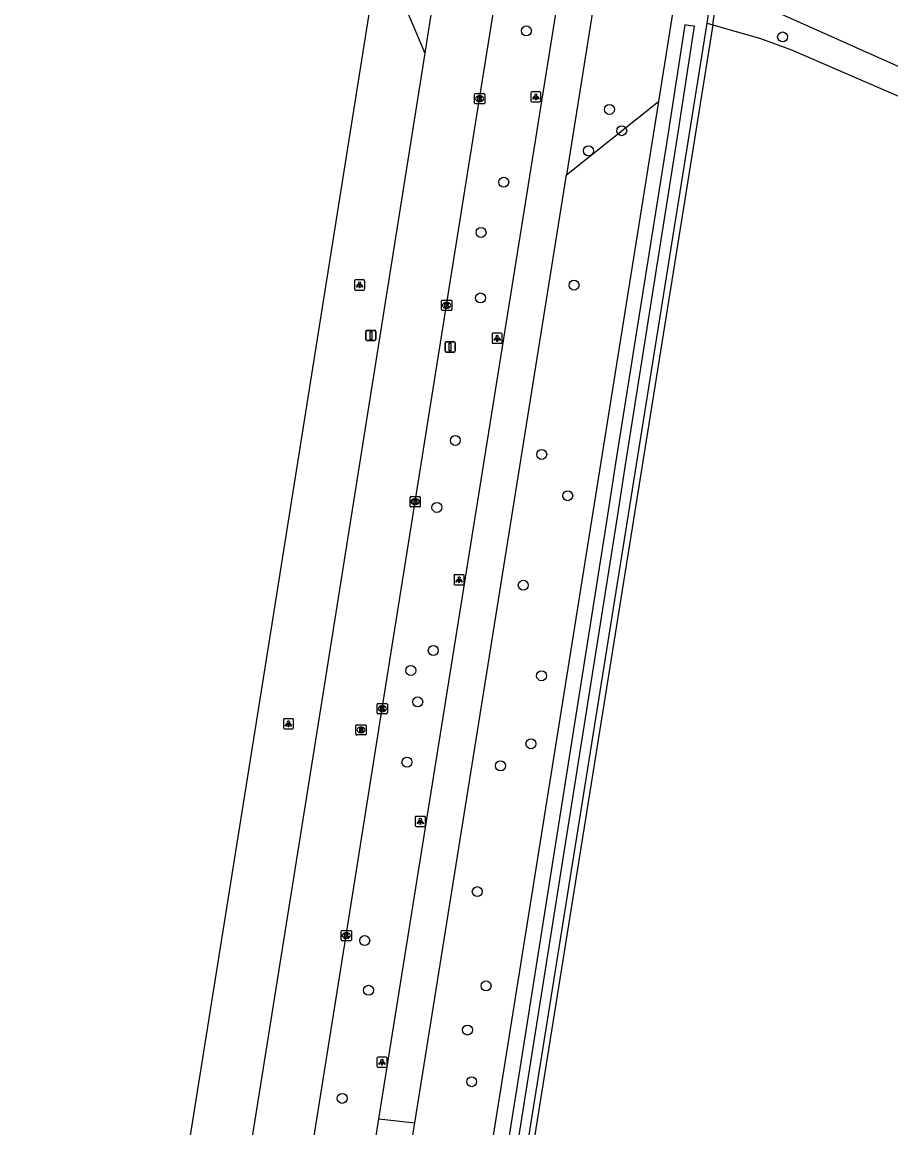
# Model space of a CAD drawing. Extents: x 160203 to 161526, y 379529 to 381797.
# Drawn here: x 160267 to 160352.2, y 380137.4 to 380245.7 of the extents above; entities that cross this region are included whole.
import ezdxf

# ---------------------------------------------------------------- set-up
doc = ezdxf.new("R2010")
doc.units = 0
for name, color, linetype in [('IMGEO_Berm_groen', 7, 'Continuous'), ('IMGEO_Boom', 7, 'Continuous'), ('IMGEO_Fietspad_gesloten', 7, 'Continuous'), ('IMGEO_Grasland_agrarisch', 7, 'Continuous'), ('IMGEO_Groenvoorziening', 7, 'Continuous'), ('IMGEO_Hek', 7, 'Continuous'), ('IMGEO_Kolk', 7, 'Continuous'), ('IMGEO_Lichtpunt', 7, 'Continuous'), ('IMGEO_Loofbos', 7, 'Continuous'), ('IMGEO_Rijbaan_lokaal_open', 7, 'Continuous'), ('IMGEO_Rijbaan_regionaal_gesloten', 7, 'Continuous'), ('IMGEO_Rioolput', 7, 'Continuous'), ('IMGEO_Verkeersbordpaal', 7, 'Continuous'), ('IMGEO_Waterloop', 7, 'Continuous')]:
    doc.layers.add(name, color=color, linetype=linetype)

msp = doc.modelspace()

# ---------------------------------------------------------------- linework, layer by layer
at = {"layer": 'IMGEO_Berm_groen'}
msp.add_lwpolyline([(160302.08, 380253.08), (160306.49, 380242.67)], dxfattribs=at)
at = {"layer": 'IMGEO_Boom'}
for centre in [(160316.44, 380244.85), (160341.55, 380244.26), (160324.58, 380237.16), (160325.78, 380235.08), (160322.52, 380233.11), (160314.22, 380230.03), (160312, 380225.12), (160321.11, 380219.96), (160311.95, 380218.7), (160309.48, 380204.75), (160317.94, 380203.38), (160320.49, 380199.34), (160307.67, 380198.19), (160316.14, 380190.57), (160307.32, 380184.18), (160305.11, 380182.23), (160317.93, 380181.71), (160305.79, 380179.15), (160316.89, 380175.05), (160304.74, 380173.25), (160313.9, 380172.89), (160311.63, 380160.57), (160300.6, 380155.78), (160312.49, 380151.34), (160300.97, 380150.91), (160310.67, 380147.02), (160311.08, 380141.96), (160298.4, 380140.33)]:
    msp.add_circle(centre, 0.489, dxfattribs=at)
at = {"layer": 'IMGEO_Fietspad_gesloten'}
for points in [[(160302, 380138.34), (160319.88, 380250), (160320.36, 380253.01), (160324.1, 380276.56)], [(160323.8, 380252.21), (160323.44, 380250), (160320.36, 380230.75)], [(160305.52, 380137.94), (160320.36, 380230.75)], [(160283.54, 380000), (160288.25, 380029.61), (160296.05, 380078.64), (160304.95, 380134.52), (160305.52, 380137.94)], [(160284.77, 380030.19), (160292.61, 380079.46), (160295.04, 380095.12), (160301.46, 380134.98), (160302, 380138.34)], [(160302, 380138.34), (160305.52, 380137.94)]]:
    msp.add_lwpolyline(points, dxfattribs=at)
at = {"layer": 'IMGEO_Grasland_agrarisch'}
msp.add_lwpolyline([(160334.72, 380245.43), (160311.69, 380101.98), (160310.75, 380095.43)], dxfattribs=at)
at = {"layer": 'IMGEO_Groenvoorziening'}
for points in [[(160334.16, 380245.6), (160334.33, 380246.69), (160330.9, 380247.36), (160329.39, 380237.95)], [(160302.53, 380043.92), (160302.69, 380044.36), (160304.38, 380056.89), (160310.9, 380100.47), (160334.16, 380245.6)], [(160334.16, 380245.6), (160334.72, 380245.43)]]:
    msp.add_lwpolyline(points, dxfattribs=at)
at = {"layer": 'IMGEO_Hek'}
msp.add_lwpolyline([(160334.72, 380245.43), (160339.37, 380244.11), (160342.41, 380243.01), (160362.65, 380234.25), (160383.2, 380220.88), (160387.3, 380217.77), (160390.71, 380214.53), (160414.16, 380191.71), (160457.16, 380151.09)], dxfattribs=at)
at = {"layer": 'IMGEO_Kolk'}
for p, q in [((160311.36, 380237.78), (160311.36, 380238.64)), ((160311.44, 380238.71), (160312.29, 380238.71)), ((160311.85, 380238.49), (160311.87, 380238.49)), ((160312.36, 380238.64), (160312.36, 380237.78)), ((160312.29, 380237.71), (160311.44, 380237.71)), ((160311.87, 380237.93), (160311.85, 380237.93)), ((160308.13, 380217.56), (160308.13, 380218.41)), ((160308.2, 380218.48), (160309.05, 380218.48)), ((160308.61, 380218.26), (160308.64, 380218.26)), ((160309.13, 380218.41), (160309.13, 380217.56)), ((160309.05, 380217.48), (160308.2, 380217.48)), ((160308.64, 380217.7), (160308.61, 380217.7)), ((160305.04, 380198.32), (160305.04, 380199.17)), ((160305.12, 380199.25), (160305.97, 380199.25)), ((160305.53, 380199.03), (160305.55, 380199.03)), ((160305.55, 380198.47), (160305.53, 380198.47)), ((160306.04, 380199.17), (160306.04, 380198.32)), ((160305.97, 380198.25), (160305.12, 380198.25)), ((160301.82, 380178.07), (160301.82, 380178.92)), ((160301.89, 380178.99), (160302.75, 380178.99)), ((160302.82, 380178.92), (160302.82, 380178.07)), ((160302.75, 380177.99), (160301.89, 380177.99)), ((160302.33, 380178.21), (160302.3, 380178.21)), ((160302.31, 380178.77), (160302.33, 380178.77)), ((160298.29, 380155.84), (160298.29, 380156.69)), ((160298.37, 380156.77), (160299.22, 380156.77)), ((160298.78, 380156.55), (160298.81, 380156.55)), ((160299.3, 380156.69), (160299.3, 380155.84)), ((160299.22, 380155.77), (160298.37, 380155.77)), ((160298.8, 380155.99), (160298.78, 380155.99))]:
    msp.add_line(p, q, dxfattribs=at)
for points in [[(160311.36, 380237.78), (160311.36, 380238.64)], [(160311.44, 380238.71), (160312.29, 380238.71)], [(160311.68, 380238.41), (160311.81, 380238.41), (160311.81, 380238.26), (160311.93, 380238.41), (160312.1, 380238.41), (160311.95, 380238.26), (160312.11, 380238.01), (160311.95, 380238.01), (160311.87, 380238.18), (160311.81, 380238.11), (160311.81, 380238.01), (160311.68, 380238.01), (160311.68, 380238.41)], [(160312.36, 380238.64), (160312.36, 380237.78)], [(160312.29, 380237.71), (160311.44, 380237.71)], [(160308.13, 380217.56), (160308.13, 380218.41)], [(160308.2, 380218.48), (160309.05, 380218.48)], [(160308.45, 380218.18), (160308.57, 380218.18), (160308.57, 380218.03), (160308.7, 380218.18), (160308.86, 380218.18), (160308.72, 380218.03), (160308.87, 380217.78), (160308.72, 380217.78), (160308.63, 380217.95), (160308.57, 380217.88), (160308.57, 380217.78), (160308.45, 380217.78), (160308.45, 380218.18)], [(160309.13, 380218.41), (160309.13, 380217.56)], [(160309.05, 380217.48), (160308.2, 380217.48)], [(160305.04, 380198.32), (160305.04, 380199.17)], [(160305.12, 380199.25), (160305.97, 380199.25)], [(160305.36, 380198.95), (160305.49, 380198.95), (160305.49, 380198.8), (160305.61, 380198.95), (160305.78, 380198.95), (160305.63, 380198.8), (160305.79, 380198.55), (160305.63, 380198.55), (160305.55, 380198.71), (160305.49, 380198.64), (160305.49, 380198.55), (160305.36, 380198.55), (160305.36, 380198.95)], [(160306.04, 380199.17), (160306.04, 380198.32)], [(160305.97, 380198.25), (160305.12, 380198.25)], [(160301.82, 380178.07), (160301.82, 380178.92)], [(160301.89, 380178.99), (160302.75, 380178.99)], [(160302.82, 380178.92), (160302.82, 380178.07)], [(160302.75, 380177.99), (160301.89, 380177.99)], [(160302.14, 380178.69), (160302.26, 380178.69), (160302.26, 380178.54), (160302.39, 380178.69), (160302.56, 380178.69), (160302.41, 380178.54), (160302.56, 380178.29), (160302.41, 380178.29), (160302.33, 380178.46), (160302.26, 380178.39), (160302.26, 380178.29), (160302.14, 380178.29), (160302.14, 380178.69)], [(160298.29, 380155.84), (160298.29, 380156.69)], [(160298.37, 380156.77), (160299.22, 380156.77)], [(160298.61, 380156.47), (160298.74, 380156.47), (160298.74, 380156.31), (160298.87, 380156.47), (160299.03, 380156.47), (160298.89, 380156.32), (160299.04, 380156.07), (160298.89, 380156.07), (160298.8, 380156.23), (160298.74, 380156.16), (160298.74, 380156.07), (160298.61, 380156.07), (160298.61, 380156.47)], [(160299.3, 380156.69), (160299.3, 380155.84)], [(160299.22, 380155.77), (160298.37, 380155.77)]]:
    msp.add_lwpolyline(points, dxfattribs=at)
for centre, start, end in [((160311.44, 380238.64), 91.552, 178.448), ((160311.44, 380238.64), 91.552, 178.448), ((160312.29, 380238.64), 1.552, 88.448), ((160312.29, 380238.64), 1.552, 88.448), ((160311.44, 380237.79), 181.552, 268.448), ((160311.44, 380237.79), 181.552, 268.448), ((160312.29, 380237.79), 271.552, 358.448), ((160312.29, 380237.79), 271.552, 358.448), ((160308.2, 380218.41), 91.552, 178.448), ((160308.2, 380218.41), 91.552, 178.448), ((160309.05, 380218.41), 1.552, 88.448), ((160309.05, 380218.41), 1.552, 88.448), ((160308.2, 380217.56), 181.552, 268.448), ((160308.2, 380217.56), 181.552, 268.448), ((160309.05, 380217.56), 271.552, 358.448), ((160309.05, 380217.56), 271.552, 358.448), ((160305.12, 380199.17), 91.552, 178.448), ((160305.12, 380199.17), 91.552, 178.448), ((160305.12, 380198.32), 181.552, 268.448), ((160305.12, 380198.32), 181.552, 268.448), ((160305.97, 380199.17), 1.552, 88.448), ((160305.97, 380199.17), 1.552, 88.448), ((160305.97, 380198.32), 271.552, 358.448), ((160305.97, 380198.32), 271.552, 358.448), ((160301.89, 380178.92), 91.552, 178.448), ((160301.89, 380178.92), 91.552, 178.448), ((160302.74, 380178.92), 1.552, 88.448), ((160302.74, 380178.92), 1.552, 88.448), ((160301.89, 380178.07), 181.552, 268.448), ((160301.89, 380178.07), 181.552, 268.448), ((160302.74, 380178.07), 271.552, 358.448), ((160302.74, 380178.07), 271.552, 358.448), ((160298.37, 380156.69), 91.552, 178.448), ((160298.37, 380156.69), 91.552, 178.448), ((160299.22, 380156.69), 1.552, 88.448), ((160299.22, 380156.69), 1.552, 88.448), ((160298.37, 380155.84), 181.552, 268.448), ((160298.37, 380155.84), 181.552, 268.448), ((160299.22, 380155.84), 271.552, 358.448), ((160299.22, 380155.84), 271.552, 358.448)]:
    msp.add_arc(centre, 0.0765, start, end, dxfattribs=at)
for centre, major_axis, ratio, start_param, end_param in [((160311.85, 380238.21), (-0.387, 0.002), 0.722429, 4.712389, 7.853982), ((160311.87, 380238.21), (-0.39, 0.002), 0.717154, 1.570796, 4.712389), ((160308.61, 380217.98), (-0.387, 0.002), 0.722429, 4.712389, 7.853982), ((160308.64, 380217.98), (-0.39, 0.002), 0.717154, 1.570796, 4.712389), ((160305.53, 380198.75), (-0.387, 0.002), 0.722429, 4.712389, 7.853982), ((160305.55, 380198.75), (-0.39, 0.002), 0.717154, 1.570796, 4.712389), ((160302.31, 380178.49), (-0.387, 0.002), 0.722429, 4.712389, 7.853982), ((160302.33, 380178.49), (-0.39, 0.002), 0.717154, 1.570796, 4.712389), ((160298.78, 380156.27), (-0.387, 0.002), 0.722429, 4.712389, 7.853982), ((160298.81, 380156.27), (-0.39, 0.002), 0.717154, 1.570796, 4.712389)]:
    msp.add_ellipse(centre, major_axis=major_axis, ratio=ratio, start_param=start_param, end_param=end_param, dxfattribs=at)
at = {"layer": 'IMGEO_Lichtpunt'}
for p, q in [((160316.87, 380238.8), (160316.87, 380237.99)), ((160316.87, 380238.8), (160316.87, 380237.99)), ((160317.77, 380238.89), (160316.97, 380238.89)), ((160317.77, 380238.89), (160316.97, 380238.89)), ((160317.87, 380237.99), (160317.87, 380238.8)), ((160317.87, 380237.99), (160317.87, 380238.8)), ((160316.97, 380237.9), (160317.77, 380237.9)), ((160316.97, 380237.9), (160317.77, 380237.9)), ((160299.6, 380220.38), (160299.6, 380219.58)), ((160299.6, 380220.38), (160299.6, 380219.58)), ((160300.5, 380220.48), (160299.69, 380220.48)), ((160300.5, 380220.48), (160299.69, 380220.48)), ((160300.6, 380219.58), (160300.6, 380220.38)), ((160300.6, 380219.58), (160300.6, 380220.38)), ((160299.69, 380219.48), (160300.5, 380219.48)), ((160299.69, 380219.48), (160300.5, 380219.48)), ((160313.08, 380215.16), (160313.08, 380214.35)), ((160313.08, 380215.16), (160313.08, 380214.35)), ((160313.98, 380215.25), (160313.17, 380215.25)), ((160313.98, 380215.25), (160313.17, 380215.25)), ((160314.08, 380214.35), (160314.08, 380215.16)), ((160314.08, 380214.35), (160314.08, 380215.16)), ((160313.17, 380214.26), (160313.98, 380214.26)), ((160313.17, 380214.26), (160313.98, 380214.26)), ((160309.35, 380191.51), (160309.35, 380190.7)), ((160309.35, 380191.51), (160309.35, 380190.7)), ((160310.25, 380191.6), (160309.44, 380191.6)), ((160310.25, 380191.6), (160309.44, 380191.6)), ((160310.35, 380190.7), (160310.35, 380191.51)), ((160310.35, 380190.7), (160310.35, 380191.51)), ((160309.44, 380190.61), (160310.25, 380190.61)), ((160309.44, 380190.61), (160310.25, 380190.61)), ((160292.63, 380177.41), (160292.63, 380176.6)), ((160292.63, 380177.41), (160292.63, 380176.6)), ((160293.53, 380177.5), (160292.73, 380177.5)), ((160293.53, 380177.5), (160292.73, 380177.5)), ((160293.63, 380176.6), (160293.63, 380177.41)), ((160293.63, 380176.6), (160293.63, 380177.41)), ((160292.73, 380176.51), (160293.53, 380176.51)), ((160292.73, 380176.51), (160293.53, 380176.51)), ((160305.55, 380167.85), (160305.55, 380167.04)), ((160305.55, 380167.85), (160305.55, 380167.04)), ((160306.45, 380167.94), (160305.65, 380167.94)), ((160306.45, 380167.94), (160305.65, 380167.94)), ((160305.65, 380166.95), (160306.45, 380166.95)), ((160305.65, 380166.95), (160306.45, 380166.95)), ((160306.55, 380167.04), (160306.55, 380167.85)), ((160306.55, 380167.04), (160306.55, 380167.85)), ((160301.79, 380144.27), (160301.79, 380143.47)), ((160301.79, 380144.27), (160301.79, 380143.47)), ((160302.69, 380144.37), (160301.89, 380144.37)), ((160302.69, 380144.37), (160301.89, 380144.37)), ((160302.79, 380143.47), (160302.79, 380144.27)), ((160302.79, 380143.47), (160302.79, 380144.27)), ((160301.89, 380143.37), (160302.69, 380143.37)), ((160301.89, 380143.37), (160302.69, 380143.37))]:
    msp.add_line(p, q, dxfattribs=at)
for points in [[(160317.25, 380238.46), (160317.28, 380238.43), (160317.1, 380238.17), (160317.06, 380238.2), (160317.25, 380238.46)], [(160317.35, 380238.41), (160317.39, 380238.41), (160317.39, 380238.09), (160317.35, 380238.09), (160317.35, 380238.41)], [(160317.46, 380238.43), (160317.5, 380238.46), (160317.68, 380238.2), (160317.64, 380238.17), (160317.46, 380238.43)], [(160299.97, 380220.05), (160300.01, 380220.02), (160299.83, 380219.76), (160299.79, 380219.79), (160299.97, 380220.05)], [(160300.08, 380220), (160300.12, 380220), (160300.12, 380219.68), (160300.08, 380219.68), (160300.08, 380220)], [(160300.19, 380220.02), (160300.22, 380220.05), (160300.41, 380219.78), (160300.37, 380219.76), (160300.19, 380220.02)], [(160313.45, 380214.82), (160313.49, 380214.79), (160313.3, 380214.53), (160313.27, 380214.56), (160313.45, 380214.82)], [(160313.55, 380214.77), (160313.6, 380214.77), (160313.6, 380214.45), (160313.55, 380214.45), (160313.55, 380214.77)], [(160313.66, 380214.79), (160313.7, 380214.82), (160313.89, 380214.56), (160313.85, 380214.53), (160313.66, 380214.79)], [(160309.72, 380191.17), (160309.76, 380191.14), (160309.57, 380190.88), (160309.54, 380190.91), (160309.72, 380191.17)], [(160309.82, 380191.12), (160309.87, 380191.12), (160309.87, 380190.8), (160309.82, 380190.8), (160309.82, 380191.12)], [(160309.93, 380191.14), (160309.97, 380191.17), (160310.16, 380190.91), (160310.12, 380190.88), (160309.93, 380191.14)], [(160293.01, 380177.07), (160293.05, 380177.05), (160292.86, 380176.78), (160292.82, 380176.81), (160293.01, 380177.07)], [(160293.11, 380177.03), (160293.16, 380177.03), (160293.16, 380176.7), (160293.11, 380176.7), (160293.11, 380177.03)], [(160293.22, 380177.05), (160293.26, 380177.07), (160293.44, 380176.81), (160293.41, 380176.78), (160293.22, 380177.05)], [(160305.93, 380167.51), (160305.97, 380167.48), (160305.78, 380167.22), (160305.74, 380167.25), (160305.93, 380167.51)], [(160306.03, 380167.46), (160306.08, 380167.46), (160306.08, 380167.14), (160306.03, 380167.14), (160306.03, 380167.46)], [(160306.14, 380167.48), (160306.18, 380167.51), (160306.36, 380167.25), (160306.33, 380167.22), (160306.14, 380167.48)], [(160302.17, 380143.94), (160302.21, 380143.91), (160302.02, 380143.65), (160301.98, 380143.67), (160302.17, 380143.94)], [(160302.27, 380143.89), (160302.32, 380143.89), (160302.32, 380143.57), (160302.27, 380143.57), (160302.27, 380143.89)], [(160302.38, 380143.91), (160302.42, 380143.94), (160302.6, 380143.67), (160302.57, 380143.65), (160302.38, 380143.91)]]:
    msp.add_lwpolyline(points, dxfattribs=at)
for centre in [(160317.37, 380238.6), (160300.1, 380220.18), (160313.58, 380214.96), (160309.85, 380191.31), (160293.13, 380177.21), (160306.05, 380167.65), (160302.29, 380144.07)]:
    msp.add_circle(centre, 0.0994, dxfattribs=at)
for centre, start, end in [((160316.97, 380238.8), 90, 180), ((160316.97, 380238.8), 90, 180), ((160317.77, 380238.8), 0, 90), ((160317.77, 380238.8), 0, 90), ((160316.97, 380237.99), 180, 270), ((160316.97, 380237.99), 180, 270), ((160317.77, 380237.99), 270, 0), ((160317.77, 380237.99), 270, 360), ((160299.69, 380220.38), 90, 180), ((160299.69, 380220.38), 90, 180), ((160300.5, 380220.38), 0, 90), ((160300.5, 380220.38), 0, 90), ((160299.69, 380219.58), 180, 270), ((160299.69, 380219.58), 180, 270), ((160300.5, 380219.58), 270, 0), ((160300.5, 380219.58), 270, 360), ((160313.17, 380215.16), 90, 180), ((160313.17, 380215.16), 90, 180), ((160313.98, 380215.16), 0, 90), ((160313.98, 380215.16), 0, 90), ((160313.17, 380214.35), 180, 270), ((160313.17, 380214.35), 180, 270), ((160313.98, 380214.35), 270, 0), ((160313.98, 380214.35), 270, 360), ((160309.44, 380191.51), 90, 180), ((160309.44, 380191.51), 90, 180), ((160309.44, 380190.7), 180, 270), ((160309.44, 380190.7), 180, 270), ((160310.25, 380191.51), 0, 90), ((160310.25, 380191.51), 0, 90), ((160310.25, 380190.7), 270, 0), ((160310.25, 380190.7), 270, 360), ((160292.73, 380177.41), 90, 180), ((160292.73, 380177.41), 90, 180), ((160293.53, 380177.41), 0, 90), ((160293.53, 380177.41), 0, 90), ((160292.73, 380176.6), 180, 270), ((160292.73, 380176.6), 180, 270), ((160293.53, 380176.6), 270, 0), ((160293.53, 380176.6), 270, 360), ((160305.65, 380167.85), 90, 180), ((160305.65, 380167.85), 90, 180), ((160305.65, 380167.04), 180, 270), ((160305.65, 380167.04), 180, 270), ((160306.45, 380167.85), 0, 90), ((160306.45, 380167.85), 0, 90), ((160306.45, 380167.04), 270, 0), ((160306.45, 380167.04), 270, 360), ((160301.89, 380144.27), 90, 180), ((160301.89, 380144.27), 90, 180), ((160302.69, 380144.27), 0, 90), ((160302.69, 380144.27), 0, 90), ((160301.89, 380143.47), 180, 270), ((160301.89, 380143.47), 180, 270), ((160302.69, 380143.47), 270, 0), ((160302.69, 380143.47), 270, 360)]:
    msp.add_arc(centre, 0.0946, start, end, dxfattribs=at)
at = {"layer": 'IMGEO_Loofbos'}
for points in [[(160334.72, 380245.43), (160335.23, 380249.12)], [(160334.72, 380245.43), (160339.37, 380244.11), (160342.41, 380243.01), (160362.65, 380234.25), (160383.2, 380220.88), (160387.3, 380217.77), (160390.71, 380214.53), (160414.16, 380191.71), (160457.16, 380151.09)], [(160329.39, 380237.95), (160307.5, 380101.17), (160298.95, 380048.76)], [(160320.36, 380230.75), (160329.39, 380237.95)]]:
    msp.add_lwpolyline(points, dxfattribs=at)
at = {"layer": 'IMGEO_Rijbaan_lokaal_open'}
msp.add_lwpolyline([(160335.45, 380249.02), (160337.64, 380248.13), (160340.08, 380247.1), (160341.14, 380246.63), (160360.33, 380238.08)], dxfattribs=at)
at = {"layer": 'IMGEO_Rijbaan_regionaal_gesloten'}
for points in [[(160278.87, 380031.17), (160280.09, 380038.81), (160283.22, 380058.7), (160286.51, 380079.43), (160289.19, 380095.96), (160295.54, 380136.03), (160298.79, 380156.27), (160302.32, 380178.49), (160305.54, 380198.75), (160308.62, 380217.98), (160311.86, 380238.21), (160313.74, 380250), (160314.35, 380253.86), (160314.59, 380255.47), (160319.72, 380287.46)], [(160310.58, 380268.31), (160309.14, 380259.34), (160307.65, 380250), (160306.49, 380242.67)], [(160267.03, 380033.12), (160271.43, 380060.8), (160283.58, 380137.11), (160290.49, 380180.23), (160301.59, 380250), (160302.08, 380253.08)], [(160306.49, 380242.67), (160296.4, 380179.3), (160289.51, 380136.18), (160277.33, 380059.83), (160272.93, 380032.15)]]:
    msp.add_lwpolyline(points, dxfattribs=at)
at = {"layer": 'IMGEO_Rioolput'}
for p, q in [((160299.74, 380175.98), (160299.74, 380176.83)), ((160299.82, 380176.91), (160300.67, 380176.91)), ((160300.23, 380176.69), (160300.26, 380176.69)), ((160300.74, 380176.83), (160300.74, 380175.98)), ((160300.67, 380175.91), (160299.82, 380175.91)), ((160300.25, 380176.13), (160300.23, 380176.13))]:
    msp.add_line(p, q, dxfattribs=at)
for points in [[(160299.74, 380175.98), (160299.74, 380176.83)], [(160299.82, 380176.91), (160300.67, 380176.91)], [(160300.74, 380176.83), (160300.74, 380175.98)], [(160300.67, 380175.91), (160299.82, 380175.91)], [(160300.33, 380176.6), (160300.08, 380176.61), (160300.08, 380176.21)], [(160300.08, 380176.21), (160300.2, 380176.21), (160300.2, 380176.37), (160300.22, 380176.37)], [(160300.26, 380176.53), (160300.2, 380176.53), (160300.2, 380176.44)], [(160300.2, 380176.44), (160300.26, 380176.44)], [(160300.26, 380176.34), (160300.33, 380176.21), (160300.47, 380176.21), (160300.41, 380176.33)]]:
    msp.add_lwpolyline(points, dxfattribs=at)
for centre, radius, start, end in [((160299.82, 380176.83), 0.0765, 91.552, 178.448), ((160299.82, 380176.83), 0.0765, 91.552, 178.448), ((160300.67, 380176.83), 0.0765, 1.552, 88.448), ((160300.67, 380176.83), 0.0765, 1.552, 88.448), ((160299.82, 380175.98), 0.0765, 181.552, 268.448), ((160299.82, 380175.98), 0.0765, 181.552, 268.448), ((160300.21, 380176.32), 0.0533, 26.0293, 88.6989), ((160300.26, 380176.43), 0.0964, 77.0061, 93.1865), ((160300.24, 380176.63), 0.19, 274.7715, 282.9687), ((160300.28, 380176.49), 0.0378, 276.6634, 79.6772), ((160300.33, 380176.49), 0.109, 350.3612, 89.416), ((160300.33, 380176.49), 0.112, 277.5842, 350.9817), ((160300.31, 380176.28), 0.108, 29.5134, 73.7905), ((160300.67, 380175.98), 0.0765, 271.552, 358.448), ((160300.67, 380175.98), 0.0765, 271.552, 358.448)]:
    msp.add_arc(centre, radius, start, end, dxfattribs=at)
for centre, major_axis, ratio, start_param, end_param in [((160300.23, 380176.41), (-0.387, 0.002), 0.722429, 4.712389, 7.853982), ((160300.25, 380176.41), (-0.39, 0.002), 0.717154, 1.570796, 4.712389)]:
    msp.add_ellipse(centre, major_axis=major_axis, ratio=ratio, start_param=start_param, end_param=end_param, dxfattribs=at)
at = {"layer": 'IMGEO_Verkeersbordpaal'}
for p, q in [((160300.72, 380214.63), (160300.72, 380215.43)), ((160300.72, 380215.43), (160300.72, 380214.63)), ((160300.82, 380215.53), (160301.6, 380215.53)), ((160301.6, 380215.53), (160300.82, 380215.53)), ((160301.6, 380214.53), (160300.82, 380214.53)), ((160300.82, 380214.53), (160301.6, 380214.53)), ((160301.7, 380215.43), (160301.7, 380214.63)), ((160301.7, 380214.63), (160301.7, 380215.43)), ((160308.48, 380213.51), (160308.48, 380214.31)), ((160308.48, 380214.31), (160308.48, 380213.51)), ((160308.58, 380214.41), (160309.36, 380214.41)), ((160309.36, 380214.41), (160308.58, 380214.41)), ((160309.46, 380214.31), (160309.46, 380213.51)), ((160309.46, 380213.51), (160309.46, 380214.31)), ((160309.36, 380213.41), (160308.58, 380213.41)), ((160308.58, 380213.41), (160309.36, 380213.41))]:
    msp.add_line(p, q, dxfattribs=at)
for points in [[(160301.13, 380215.4), (160301.29, 380215.4), (160301.29, 380214.65), (160301.13, 380214.65), (160301.13, 380215.4)], [(160308.89, 380214.28), (160309.05, 380214.28), (160309.05, 380213.53), (160308.89, 380213.53), (160308.89, 380214.28)]]:
    msp.add_lwpolyline(points, dxfattribs=at)
for centre, start, end in [((160300.82, 380215.43), 90, 180), ((160300.82, 380215.43), 90, 180), ((160300.82, 380214.63), 180, 270), ((160300.82, 380214.63), 180, 270), ((160301.6, 380215.43), 0, 90), ((160301.6, 380215.43), 360, 90), ((160301.6, 380214.63), 270, 0), ((160301.6, 380214.63), 270, 0), ((160308.58, 380214.31), 90, 180), ((160308.58, 380214.31), 90, 180), ((160308.58, 380213.51), 180, 270), ((160308.58, 380213.51), 180, 270), ((160309.36, 380214.31), 0, 90), ((160309.36, 380214.31), 360, 90), ((160309.36, 380213.51), 270, 0), ((160309.36, 380213.51), 270, 0)]:
    msp.add_arc(centre, 0.1, start, end, dxfattribs=at)
at = {"layer": 'IMGEO_Waterloop'}
msp.add_lwpolyline([(160326.15, 380202.36), (160331.26, 380234.48), (160332.92, 380245.3), (160332.52, 380245.36), (160331.95, 380245.45), (160330.29, 380234.63), (160325.17, 380202.51), (160324.33, 380197), (160315.59, 380142.01), (160307.9, 380093.68), (160300.04, 380045.55), (160300.12, 380045.23), (160300.31, 380045.1), (160300.6, 380045.1), (160300.81, 380045.16), (160301.02, 380045.39), (160308.88, 380093.52), (160316.56, 380141.86), (160325.3, 380196.85), (160326.15, 380202.36)], dxfattribs=at)

doc.saveas('drawing.dxf')
